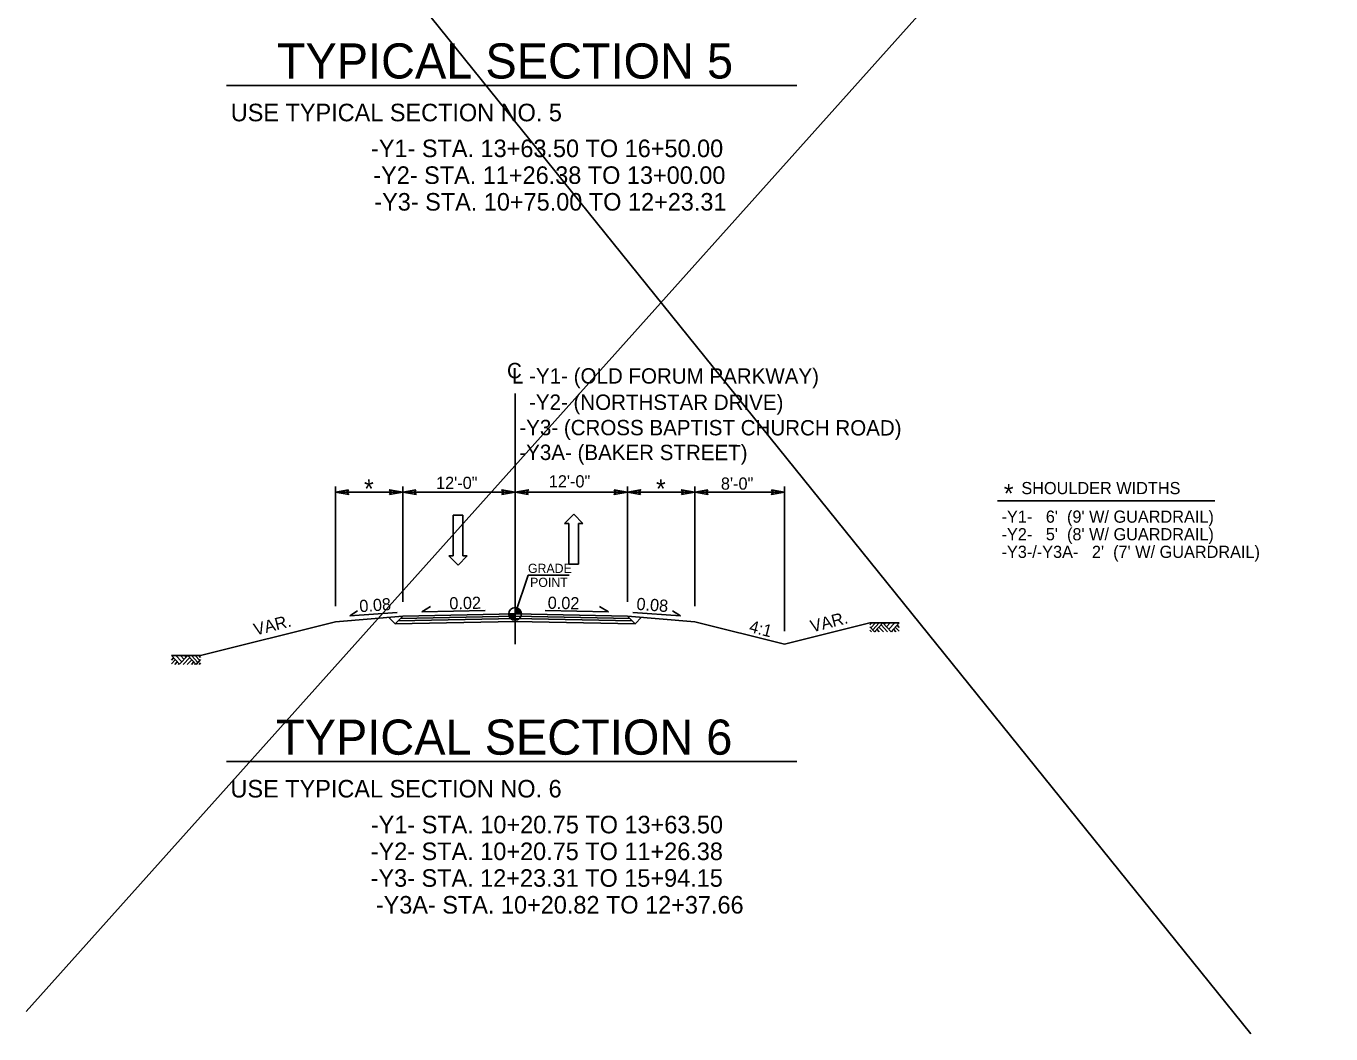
# Model space of a CAD drawing. Extents: x 1904401 to 1905163, y 193929 to 194736.
# Drawn here: x 1904401.4 to 1904540.9, y 194035.7 to 194143.4 of the extents above; entities that cross this region are included whole.
import ezdxf

# ---------------------------------------------------------------- set-up
doc = ezdxf.new("R2010")
doc.units = 0
for name, color, linetype in [('Old_Level_1', 7, 'Continuous'), ('Old_Level_11', 7, 'Continuous'), ('Old_Level_3', 7, 'Continuous'), ('Prop Dimension Text', 7, 'Continuous'), ('Prop Lane Arrow CELL', 7, 'Continuous'), ('Typical Arrow Superelevation CELL', 7, 'Continuous'), ('Typical Hinge Slope Interstate CELL', 7, 'Continuous'), ('Typical Terminator CELL', 7, 'Continuous'), ('Typical Text Centerline CELL', 7, 'Continuous')]:
    doc.layers.add(name, color=color, linetype=linetype)

msp = doc.modelspace()

# ---------------------------------------------------------------- linework, layer by layer
at = {"layer": 'Old_Level_1'}
for p, q in [((1904453.01, 194080.6), (1904453.68, 194080.6)), ((1904453.68, 194080.6), (1904453.68, 194081.28)), ((1904454.36, 194080.6), (1904453.68, 194080.6)), ((1904453.68, 194079.93), (1904453.68, 194080.6)), ((1904453.68, 194080.6), (1904453.68, 194079.93))]:
    msp.add_line(p, q, dxfattribs=at)
for points in [[(1904453.01, 194080.6), (1904453.01, 194080.53)], [(1904453.02, 194080.6), (1904453.02, 194080.45)], [(1904453.04, 194080.6), (1904453.04, 194080.4)], [(1904453.05, 194080.6), (1904453.05, 194080.36)], [(1904453.07, 194080.6), (1904453.07, 194080.33)], [(1904453.08, 194080.6), (1904453.08, 194080.3)], [(1904453.09, 194080.6), (1904453.09, 194080.28)], [(1904453.11, 194080.6), (1904453.11, 194080.25)], [(1904453.12, 194080.6), (1904453.12, 194080.23)], [(1904453.13, 194080.6), (1904453.13, 194080.21)], [(1904453.15, 194080.6), (1904453.15, 194080.2)], [(1904453.16, 194080.6), (1904453.16, 194080.18)], [(1904453.17, 194080.6), (1904453.17, 194080.16)], [(1904453.19, 194080.6), (1904453.19, 194080.15)], [(1904453.2, 194080.6), (1904453.2, 194080.13)], [(1904453.21, 194080.6), (1904453.21, 194080.12)], [(1904453.23, 194080.6), (1904453.23, 194080.11)], [(1904453.24, 194080.6), (1904453.24, 194080.09)], [(1904453.25, 194080.6), (1904453.25, 194080.08)], [(1904453.27, 194080.6), (1904453.27, 194080.07)], [(1904453.28, 194080.6), (1904453.28, 194080.06)], [(1904453.29, 194080.6), (1904453.29, 194080.05)], [(1904453.31, 194080.6), (1904453.31, 194080.04)], [(1904453.32, 194080.6), (1904453.32, 194080.03)], [(1904453.34, 194080.6), (1904453.34, 194080.03)], [(1904453.35, 194080.6), (1904453.35, 194080.02)], [(1904453.36, 194080.6), (1904453.36, 194080.01)], [(1904453.38, 194080.6), (1904453.38, 194080)], [(1904453.39, 194080.6), (1904453.39, 194080)], [(1904453.4, 194080.6), (1904453.4, 194079.99)], [(1904453.42, 194080.6), (1904453.42, 194079.99)], [(1904453.43, 194080.6), (1904453.43, 194079.98)], [(1904453.44, 194080.6), (1904453.44, 194079.97)], [(1904453.46, 194080.6), (1904453.46, 194079.97)], [(1904453.47, 194080.6), (1904453.47, 194079.96)], [(1904453.48, 194080.6), (1904453.48, 194079.96)], [(1904453.5, 194080.6), (1904453.5, 194079.96)], [(1904453.51, 194080.6), (1904453.51, 194079.95)], [(1904453.52, 194080.6), (1904453.52, 194079.95)], [(1904453.54, 194080.6), (1904453.54, 194079.95)], [(1904453.55, 194080.6), (1904453.55, 194079.94)], [(1904453.56, 194080.6), (1904453.56, 194079.94)], [(1904453.58, 194080.6), (1904453.58, 194079.94)], [(1904453.59, 194080.6), (1904453.59, 194079.94)], [(1904453.61, 194080.6), (1904453.61, 194079.93)], [(1904453.62, 194080.6), (1904453.62, 194079.93)], [(1904453.63, 194080.6), (1904453.63, 194079.93)], [(1904453.65, 194080.6), (1904453.65, 194079.93)], [(1904453.66, 194080.6), (1904453.66, 194079.93)], [(1904453.67, 194080.6), (1904453.67, 194079.93), (1904453.67, 194079.93)], [(1904453.69, 194081.28), (1904453.69, 194081.28), (1904453.69, 194080.6)], [(1904453.7, 194081.28), (1904453.7, 194080.6)], [(1904453.72, 194081.28), (1904453.72, 194080.6)], [(1904453.73, 194081.28), (1904453.73, 194080.6)], [(1904453.74, 194081.28), (1904453.74, 194080.6)], [(1904453.76, 194081.28), (1904453.76, 194080.6)], [(1904453.77, 194081.27), (1904453.77, 194080.6)], [(1904453.78, 194081.27), (1904453.78, 194080.6)], [(1904453.8, 194081.27), (1904453.8, 194080.6)], [(1904453.81, 194081.27), (1904453.81, 194080.6)], [(1904453.82, 194081.26), (1904453.82, 194080.6)], [(1904453.84, 194081.26), (1904453.84, 194080.6)], [(1904453.85, 194081.26), (1904453.85, 194080.6)], [(1904453.86, 194081.25), (1904453.86, 194080.6)], [(1904453.88, 194081.25), (1904453.88, 194080.6)], [(1904453.89, 194081.25), (1904453.89, 194080.6)], [(1904453.91, 194081.24), (1904453.91, 194080.6)], [(1904453.92, 194081.24), (1904453.92, 194080.6)], [(1904453.93, 194081.23), (1904453.93, 194080.6)], [(1904453.95, 194081.23), (1904453.95, 194080.6)], [(1904453.96, 194081.22), (1904453.96, 194080.6)], [(1904453.97, 194081.21), (1904453.97, 194080.6)], [(1904453.99, 194081.21), (1904453.99, 194080.6)], [(1904454, 194081.2), (1904454, 194080.6)], [(1904454.01, 194081.19), (1904454.01, 194080.6)], [(1904454.03, 194081.19), (1904454.03, 194080.6)], [(1904454.04, 194081.18), (1904454.04, 194080.6)], [(1904454.05, 194081.17), (1904454.05, 194080.6)], [(1904454.07, 194081.16), (1904454.07, 194080.6)], [(1904454.08, 194081.15), (1904454.08, 194080.6)], [(1904454.09, 194081.14), (1904454.09, 194080.6)], [(1904454.11, 194081.13), (1904454.11, 194080.6)], [(1904454.12, 194081.12), (1904454.12, 194080.6)], [(1904454.13, 194081.11), (1904454.13, 194080.6)], [(1904454.15, 194081.09), (1904454.15, 194080.6)], [(1904454.16, 194081.08), (1904454.16, 194080.6)], [(1904454.18, 194081.07), (1904454.18, 194080.6)], [(1904454.19, 194081.05), (1904454.19, 194080.6)], [(1904454.2, 194081.04), (1904454.2, 194080.6)], [(1904454.22, 194081.02), (1904454.22, 194080.6)], [(1904454.23, 194081), (1904454.23, 194080.6)], [(1904454.24, 194080.98), (1904454.24, 194080.6)], [(1904454.26, 194080.96), (1904454.26, 194080.6)], [(1904454.27, 194080.94), (1904454.27, 194080.6)], [(1904454.28, 194080.91), (1904454.28, 194080.6)], [(1904454.3, 194080.89), (1904454.3, 194080.6)], [(1904454.31, 194080.85), (1904454.31, 194080.6)], [(1904454.32, 194080.82), (1904454.32, 194080.6)], [(1904454.34, 194080.77), (1904454.34, 194080.6)], [(1904454.35, 194080.7), (1904454.35, 194080.6)]]:
    msp.add_lwpolyline(points, dxfattribs=at)
msp.add_circle((1904453.68, 194080.6), 0.675, dxfattribs=at)
for start, end in [(179.9905, 269.9905), (359.9905, 89.9905)]:
    msp.add_arc((1904453.68, 194080.6), 0.675, start, end, dxfattribs=at)
at = {"layer": 'Old_Level_3'}
for q in [(1904453.68, 194080.6), (1904459.48, 194084.74)]:
    msp.add_line((1904455.07, 194084.74), q, dxfattribs=at)
at = {"layer": 'Prop Lane Arrow CELL'}
for p, q in [((1904403.48, 194195.47), (1904532.3, 194035.74)), ((1904540.87, 194193.76), (1904401.43, 194038.14)), ((1904422.85, 194137.06), (1904483.81, 194137.06)), ((1904434.48, 194094.21), (1904434.48, 194081.44)), ((1904441.68, 194094.21), (1904441.68, 194081.88)), ((1904465.68, 194094.21), (1904465.68, 194081.9)), ((1904472.88, 194094.21), (1904472.88, 194081.44)), ((1904482.48, 194094.21), (1904482.48, 194078.77)), ((1904434.48, 194093.61), (1904441.68, 194093.61)), ((1904453.68, 194093.61), (1904441.68, 194093.61)), ((1904453.68, 194093.61), (1904465.68, 194093.61)), ((1904482.48, 194093.61), (1904465.68, 194093.61)), ((1904505.24, 194092.67), (1904528.48, 194092.67)), ((1904459.96, 194091.24), (1904458.97, 194090.26)), ((1904460.93, 194090.26), (1904459.96, 194091.24)), ((1904447.08, 194091.14), (1904448.1, 194091.14)), ((1904447.08, 194086.79), (1904447.08, 194091.14)), ((1904448.1, 194091.14), (1904448.1, 194086.79)), ((1904458.97, 194090.26), (1904459.43, 194090.26)), ((1904459.43, 194090.26), (1904459.43, 194085.9)), ((1904460.46, 194085.9), (1904460.46, 194090.26)), ((1904460.46, 194090.26), (1904460.93, 194090.26)), ((1904447.61, 194085.81), (1904446.61, 194086.79)), ((1904446.61, 194086.79), (1904447.08, 194086.79)), ((1904448.57, 194086.79), (1904447.61, 194085.81)), ((1904448.1, 194086.79), (1904448.57, 194086.79)), ((1904459.43, 194085.9), (1904460.46, 194085.9)), ((1904441.68, 194080.36), (1904434.48, 194079.76)), ((1904440.86, 194079.54), (1904440.17, 194080.24)), ((1904440.86, 194079.54), (1904441.68, 194080.36)), ((1904453.68, 194080.12), (1904441.19, 194079.87)), ((1904453.68, 194080.37), (1904441.44, 194080.12)), ((1904453.68, 194080.6), (1904441.68, 194080.36)), ((1904453.68, 194080.6), (1904465.68, 194080.36)), ((1904453.68, 194080.37), (1904465.93, 194080.12)), ((1904453.68, 194080.12), (1904466.18, 194079.87)), ((1904466.5, 194079.54), (1904465.68, 194080.36)), ((1904465.68, 194080.36), (1904472.88, 194079.76)), ((1904466.5, 194079.54), (1904467.2, 194080.24)), ((1904453.7, 194079.8), (1904440.86, 194079.54)), ((1904453.67, 194079.8), (1904466.5, 194079.54)), ((1904491.81, 194079.65), (1904491.61, 194079.43)), ((1904492.09, 194078.69), (1904491.61, 194079.21)), ((1904491.77, 194078.68), (1904491.61, 194078.85)), ((1904492.2, 194079.65), (1904491.7, 194079.11)), ((1904492.6, 194079.65), (1904491.9, 194078.9)), ((1904492.98, 194079.64), (1904492.09, 194078.69)), ((1904492.25, 194078.68), (1904492.17, 194078.77)), ((1904492.61, 194078.68), (1904492.35, 194078.96)), ((1904493.04, 194078.68), (1904492.56, 194079.19)), ((1904493.49, 194078.68), (1904492.79, 194079.43)), ((1904493.86, 194078.7), (1904492.98, 194079.64)), ((1904493.3, 194079.65), (1904493.14, 194079.47)), ((1904493.78, 194079.65), (1904493.38, 194079.22)), ((1904494.26, 194079.65), (1904493.62, 194078.96)), ((1904494.73, 194079.64), (1904493.86, 194078.7)), ((1904494.01, 194078.68), (1904493.93, 194078.77)), ((1904494.38, 194078.68), (1904494.11, 194078.97)), ((1904494.73, 194078.76), (1904494.32, 194079.19)), ((1904494.73, 194079.16), (1904494.51, 194079.4)), ((1904416.96, 194076.16), (1904417.83, 194075.22)), ((1904416.96, 194075.67), (1904417.19, 194075.91)), ((1904417.43, 194076.16), (1904418.07, 194075.48)), ((1904417.83, 194075.22), (1904418.71, 194076.16)), ((1904417.91, 194076.16), (1904418.31, 194075.73)), ((1904418.2, 194075.2), (1904418.91, 194075.95)), ((1904418.39, 194076.16), (1904418.55, 194075.99)), ((1904418.71, 194076.16), (1904419.6, 194075.21)), ((1904419.1, 194076.16), (1904419.79, 194075.42)), ((1904419.5, 194076.16), (1904419.99, 194075.63)), ((1904419.88, 194076.16), (1904420.08, 194075.95)), ((1904416.96, 194075.27), (1904417.37, 194075.71)), ((1904417.31, 194075.2), (1904417.58, 194075.49)), ((1904417.68, 194075.2), (1904417.77, 194075.29)), ((1904418.65, 194075.2), (1904419.13, 194075.71)), ((1904419.09, 194075.2), (1904419.35, 194075.48)), ((1904419.44, 194075.2), (1904419.52, 194075.29)), ((1904419.6, 194075.21), (1904420.08, 194075.73)), ((1904419.92, 194075.2), (1904420.08, 194075.37)), ((1904422.85, 194064.83), (1904483.81, 194064.83))]:
    msp.add_line(p, q, dxfattribs=at)
for points in [[(1904494.73, 194079.65), (1904491.61, 194079.65)], [(1904416.96, 194076.16), (1904420.08, 194076.16)]]:
    msp.add_lwpolyline(points, dxfattribs=at)
at = {"layer": 'Typical Arrow Superelevation CELL'}
for p, q in [((1904436.02, 194080.38), (1904436.85, 194080.94)), ((1904436.02, 194080.38), (1904441.1, 194080.75)), ((1904443.72, 194080.81), (1904444.66, 194081.38)), ((1904443.72, 194080.81), (1904450.47, 194080.95)), ((1904463.65, 194080.81), (1904456.9, 194080.95)), ((1904463.65, 194080.81), (1904462.71, 194081.38)), ((1904471.35, 194080.38), (1904466.27, 194080.75)), ((1904471.35, 194080.38), (1904470.52, 194080.94))]:
    msp.add_line(p, q, dxfattribs=at)
at = {"layer": 'Typical Hinge Slope Interstate CELL'}
for p, q in [((1904420.08, 194076.16), (1904434.48, 194079.76)), ((1904482.48, 194077.36), (1904472.88, 194079.76)), ((1904482.48, 194077.36), (1904491.61, 194079.65))]:
    msp.add_line(p, q, dxfattribs=at)
at = {"layer": 'Typical Terminator CELL'}
for points in [[(1904435.89, 194093.85), (1904434.48, 194093.61), (1904435.9, 194093.36), (1904435.72, 194093.61)], [(1904440.28, 194093.37), (1904441.68, 194093.61), (1904440.27, 194093.86), (1904440.45, 194093.61)], [(1904443.09, 194093.85), (1904441.68, 194093.61), (1904443.1, 194093.36), (1904442.92, 194093.61)], [(1904452.28, 194093.37), (1904453.68, 194093.61), (1904452.27, 194093.86), (1904452.45, 194093.61)], [(1904455.09, 194093.37), (1904453.68, 194093.61), (1904455.1, 194093.86), (1904454.92, 194093.61)], [(1904464.28, 194093.85), (1904465.68, 194093.61), (1904464.27, 194093.36), (1904464.45, 194093.61)], [(1904467.09, 194093.37), (1904465.68, 194093.61), (1904467.1, 194093.86), (1904466.92, 194093.61)], [(1904471.48, 194093.37), (1904472.88, 194093.61), (1904471.47, 194093.86), (1904471.65, 194093.61)], [(1904474.29, 194093.85), (1904472.88, 194093.61), (1904474.3, 194093.36), (1904474.12, 194093.61)], [(1904481.08, 194093.85), (1904482.48, 194093.61), (1904481.07, 194093.36), (1904481.25, 194093.61)]]:
    msp.add_lwpolyline(points, close=True, dxfattribs=at)
at = {"layer": 'Typical Text Centerline CELL'}
msp.add_line((1904453.68, 194104.16), (1904453.68, 194077.37), dxfattribs=at)

# ---------------------------------------------------------------- texts
at = {"layer": 'Old_Level_11'}
for s, p in [('GRADE', (1904455.06, 194084.97)), ('POINT', (1904455.29, 194083.48))]:
    msp.add_text(s, height=0.984, dxfattribs=at).set_placement(p)
at = {"layer": 'Prop Dimension Text'}
for rotation, p in [(1.1462, (1904446.67, 194081.08)), (358.8538, (1904457.16, 194081.15))]:
    msp.add_text('0.02', height=1.3, rotation=rotation, dxfattribs=at).set_placement(p)
at = {"layer": 'Prop Lane Arrow CELL'}
for s, height, p in [('TYPICAL SECTION 5', 3.75, (1904428.22, 194137.79)), ('USE TYPICAL SECTION NO. 5', 1.875, (1904423.3, 194133.22)), ('-Y1- STA. 13+63.50 TO 16+50.00', 1.875, (1904438.29, 194129.39)), ('-Y2- STA. 11+26.38 TO 13+00.00', 1.875, (1904438.53, 194126.53)), ('-Y3- STA. 10+75.00 TO 12+23.31', 1.875, (1904438.64, 194123.68)), ('12\'-0"', 1.3, (1904457.29, 194094.11)), ('*', 2, (1904437.54, 194092.97)), ('12\'-0"', 1.3, (1904445.24, 194093.95)), ('*', 2, (1904468.74, 194092.97)), ('8\'-0"', 1.3, (1904475.68, 194093.87)), ('*', 2, (1904505.91, 194092.47)), ('SHOULDER WIDTHS', 1.3, (1904507.79, 194093.39)), ("-Y1-   6'  (9' W/ GUARDRAIL)", 1.3, (1904505.67, 194090.34)), ("-Y2-   5'  (8' W/ GUARDRAIL)", 1.3, (1904505.67, 194088.46)), ("-Y3-/-Y3A-   2'  (7' W/ GUARDRAIL)", 1.3, (1904505.67, 194086.58)), ('TYPICAL SECTION 6', 3.75, (1904428.14, 194065.56)), ('USE TYPICAL SECTION NO. 6', 1.875, (1904423.27, 194060.99)), ('-Y1- STA. 10+20.75 TO 13+63.50', 1.875, (1904438.27, 194057.16)), ('-Y2- STA. 10+20.75 TO 11+26.38', 1.875, (1904438.26, 194054.3)), ('-Y3- STA. 12+23.31 TO 15+94.15', 1.875, (1904438.25, 194051.45)), ('-Y3A- STA. 10+20.82 TO 12+37.66', 1.875, (1904438.8, 194048.59))]:
    msp.add_text(s, height=height, dxfattribs=at).set_placement(p)
for rotation, p in [(4.1982, (1904437.09, 194080.77)), (355.8018, (1904466.62, 194081.04))]:
    msp.add_text('0.08', height=1.3, rotation=rotation, dxfattribs=at).set_placement(p)
at = {"layer": 'Typical Hinge Slope Interstate CELL'}
for s, rotation, p in [('VAR.', 14.4716, (1904425.94, 194078.27)), ('VAR.', 14.4716, (1904485.43, 194078.61)), ('4:1', 345.5284, (1904478.61, 194078.69))]:
    msp.add_text(s, height=1.3, rotation=rotation, dxfattribs=at).set_placement(p)
at = {"layer": 'Typical Text Centerline CELL'}
msp.add_text('C', height=1.64, dxfattribs=at).set_placement((1904452.82, 194105.77))
for s, p in [('L -Y1- (OLD FORUM PARKWAY) ', (1904453.36, 194105.21)), ('-Y2- (NORTHSTAR DRIVE) ', (1904455.17, 194102.4)), (' -Y3- (CROSS BAPTIST CHURCH ROAD) ', (1904453.53, 194099.69)), (' -Y3A- (BAKER STREET) ', (1904453.53, 194097.04))]:
    msp.add_text(s, height=1.6411, rotation=359.9469, dxfattribs=at).set_placement(p)

doc.saveas('drawing.dxf')
